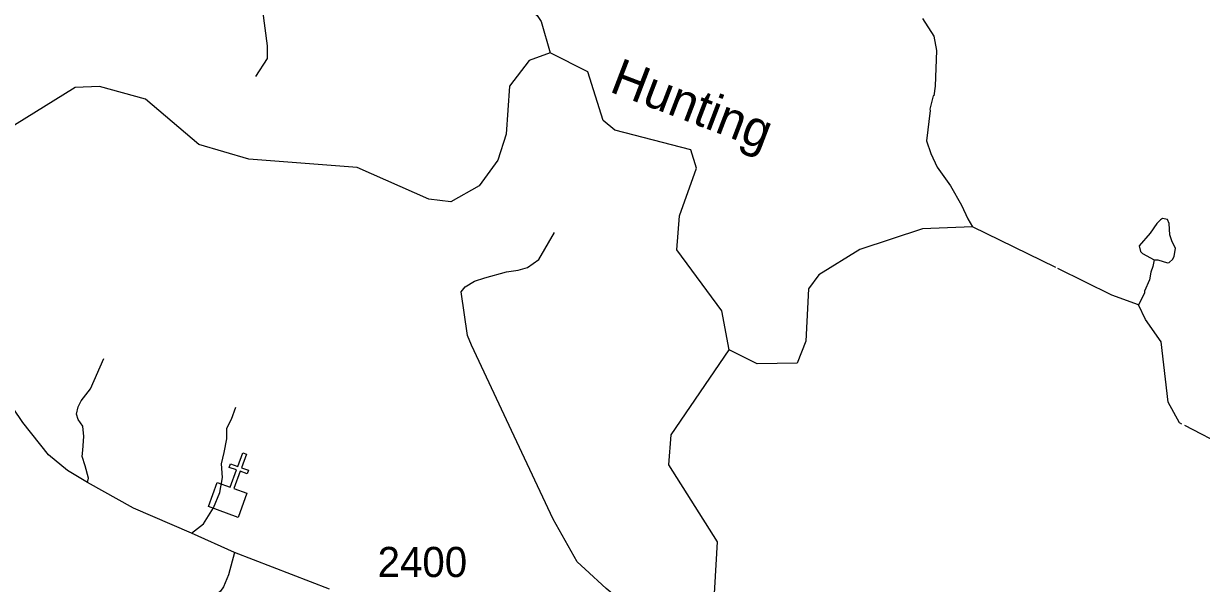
# Model space of a CAD drawing. Extents: x 1248089 to 1457196, y 820910 to 988753.
# Drawn here: x 1431527 to 1436416, y 873911 to 876236 of the extents above; entities that cross this region are included whole.
import ezdxf

# ---------------------------------------------------------------- set-up
doc = ezdxf.new("R2010")
doc.units = 0
for name, color, linetype in [('Exist Cultural Church CELL', 7, 'Continuous'), ('Exist Hydrographic Creek Single Shore', 7, 'Continuous'), ('Exist Hydrographic Misc Water Feature', 7, 'Continuous'), ('Exist Road Non-System Type 51', 7, 'Continuous'), ('Exist Road Secondary Type 51 Attributed', 7, 'Continuous'), ('Prop Lane Lines', 7, 'Continuous'), ('Scratch_Level_4', 7, 'Continuous')]:
    doc.layers.add(name, color=color, linetype=linetype)

msp = doc.modelspace()

# ---------------------------------------------------------------- linework, layer by layer
at = {"layer": 'Exist Cultural Church CELL'}
msp.add_lwpolyline([(1432330.9, 874330.3), (1432384.4, 874310.9), (1432410.5, 874382.5), (1432380.4, 874393.4), (1432385.8, 874408.4), (1432415.9, 874397.5), (1432436.5, 874454), (1432451.5, 874448.5), (1432431, 874392), (1432461.1, 874381.1), (1432455.6, 874366.1), (1432425.5, 874377), (1432399.5, 874305.4), (1432453.6, 874285.6), (1432417.3, 874185.6), (1432294.5, 874230.2)], close=True, dxfattribs=at)
at = {"layer": 'Exist Hydrographic Creek Single Shore'}
for points in [[(1433625.8, 876082.2), (1433543.7, 875976.8), (1433530.7, 875776.7), (1433495.6, 875669.1), (1433418.6, 875562.3), (1433300.6, 875495.7), (1433208.7, 875507.4), (1432911.6, 875638.2), (1432461.7, 875673.6), (1432254.7, 875733.5), (1432032.7, 875921.8), (1431841.7, 875974.9), (1431741.6, 875970.4), (1431488.7, 875814.6), (1431355.6, 875800.8)], [(1439715.5, 873934.4), (1439652.8, 873961.7), (1439516.8, 873982.5), (1439272.5, 874049.9), (1439182.8, 874142.2), (1439168.3, 874537.6), (1439017.8, 874927.5), (1438935.8, 875011.2), (1438782, 875009), (1438734.7, 874994), (1438642.5, 874764.6), (1438438.1, 874667.3), (1438238.7, 874560), (1437949.6, 874470.2), (1437775.1, 874572.5), (1437568.3, 874477.7), (1437341.5, 874363), (1436971.8, 874351.5), (1436770.7, 874286.6), (1436687.8, 874298.2), (1436596.7, 874355.8), (1436523.7, 874475.5), (1436347.1, 874566.9)]]:
    msp.add_lwpolyline(points, dxfattribs=at)
at = {"layer": 'Exist Hydrographic Misc Water Feature'}
for points in [[(1433581.8, 876336.7), (1433606.3, 876312.4), (1433659.3, 876269.2), (1433674.8, 876244.8), (1433712.7, 876114.5)], [(1435259, 876257.6), (1435305.5, 876184.5), (1435316.1, 876124.3), (1435310.9, 875976.3), (1435306, 875936.4), (1435302, 875936.5), (1435288.9, 875880.9), (1435290.3, 875875.2), (1435275, 875748.7), (1435292.8, 875696.6), (1435319.6, 875640), (1435373.9, 875562.8), (1435420.1, 875481.7), (1435446.9, 875425.1), (1435465.9, 875392.7)], [(1434455.7, 874881.6), (1434425.8, 875043), (1434238.7, 875296.3), (1434249.7, 875437.3), (1434320.7, 875636.1), (1434296.7, 875712), (1433981.7, 875793.9), (1433932.7, 875834.2), (1433869.7, 876035.8), (1433712.7, 876114.5), (1433625.8, 876082.2)], [(1435812.2, 875222.9), (1435465.9, 875392.7), (1435257.8, 875384.1), (1434997.7, 875297.4), (1434828.7, 875192.5), (1434785.7, 875134.2), (1434773.7, 874917.8), (1434737.7, 874826.6), (1434571.7, 874823.4), (1434455.7, 874881.6)], [(1436219.6, 875255.7), (1436227.2, 875255.7), (1436235.2, 875255.5), (1436274.9, 875242.6), (1436283, 875244.5), (1436297.2, 875258.1), (1436303.5, 875270), (1436308.2, 875301.9), (1436292.9, 875334.3), (1436285.4, 875358.5), (1436282.4, 875406.6), (1436274.8, 875422.7), (1436254.9, 875427.2), (1436246.8, 875421.3), (1436230.5, 875405.6), (1436203.6, 875366.3), (1436158.4, 875313.3), (1436163.9, 875289.1), (1436171.7, 875281), (1436219.6, 875255.7)], [(1436219.6, 875255.7), (1436214.6, 875228), (1436206.1, 875204.2), (1436201.3, 875172.2), (1436180.3, 875124.7), (1436180.1, 875116.7), (1436154.4, 875067.8)], [(1436335.2, 874573), (1436325.8, 874577.9), (1436277.8, 874664.2), (1436248.8, 874914.3), (1436183.8, 875007.6), (1436154.4, 875067.8), (1436044.7, 875108.9), (1435820.7, 875218.7)], [(1434368.7, 873415.9), (1434406.7, 874084.7), (1434204.7, 874404), (1434215.7, 874528.6), (1434455.7, 874881.6)]]:
    msp.add_lwpolyline(points, dxfattribs=at)
at = {"layer": 'Exist Road Non-System Type 51'}
for points in [[(1432534.8, 877516.7), (1432508.8, 877467.8), (1432499, 877399.4), (1432482.8, 877321.3), (1432456.7, 877243.1), (1432430.7, 877210.6), (1432391.7, 877148.7), (1432359.1, 877122.7), (1432248.5, 877057.5), (1432222.5, 877031.5), (1432216, 877008.7), (1432222.5, 876953.3), (1432248.5, 876836.1), (1432274.5, 876722.2), (1432306.7, 876648.4), (1432336, 876606.1), (1432472.7, 876492.1), (1432489, 876433.5), (1432518.2, 876290.2), (1432537.8, 876143.7), (1432537.8, 876091.6), (1432489, 876016.7)], [(1434096.5, 873346), (1434121, 873407.1), (1434133.4, 873481.8), (1434119.2, 873592), (1434085.4, 873693.4), (1434041, 873796.5), (1433994.8, 873848.1), (1433945.1, 873890.8), (1433858, 873970.8), (1433824.4, 874001.7), (1433724.9, 874177.8), (1433563.2, 874522.7), (1433385.9, 874900.6), (1433369.9, 874941.5), (1433343.3, 875122.8), (1433359.4, 875143.2), (1433398.5, 875166.3), (1433441.2, 875180.5), (1433531.8, 875205.4), (1433579.8, 875212.5), (1433618.9, 875223.2), (1433665.1, 875257), (1433730.8, 875369)], [(1431792.5, 874330), (1431796.1, 874347.8), (1431781.9, 874399.4), (1431769.4, 874438.5), (1431773, 874465.2), (1431776.5, 874522.1), (1431773, 874564.8), (1431753.4, 874591.4), (1431746.3, 874614.6), (1431753.4, 874644.8), (1431765.9, 874669.7), (1431805, 874719.5), (1431860.1, 874845.7)], [(1432224.3, 874120.2), (1432274.1, 874159.3), (1432314.9, 874225.1), (1432341.6, 874289.1), (1432352.3, 874351.4), (1432348.7, 874408.3), (1432359.4, 874454.5), (1432370, 874511.4), (1432370, 874555.9), (1432389.6, 874593.2), (1432407.3, 874643)], [(1432402.9, 874039.7), (1432376.8, 873946.5), (1432357.3, 873896.7), (1432344.8, 873878.9), (1432309.3, 873848.7), (1432261.5, 873812.5), (1432245.5, 873775.2), (1432233, 873712.9), (1432163.7, 873376.8), (1432082, 873030.1)]]:
    msp.add_lwpolyline(points, dxfattribs=at)
at = {"layer": 'Exist Road Secondary Type 51 Attributed'}
msp.add_lwpolyline([(1432796.3, 873888.2), (1432402.9, 874039.7), (1432224.3, 874120.2), (1431982.4, 874223.3), (1431792.5, 874330), (1431709.2, 874379.8), (1431630.2, 874445.6), (1431523.2, 874579.1), (1431401.4, 874758.6), (1431332.3, 874854.2), (1431252, 874980)], dxfattribs=at)

# ---------------------------------------------------------------- texts
at = {"layer": 'Prop Lane Lines'}
msp.add_text('2400', height=125, dxfattribs=at).set_placement((1432996.4, 873938))
at = {"layer": 'Scratch_Level_4'}
msp.add_text('Hunting', height=150, rotation=339.0631, dxfattribs=at).set_placement((1433954, 875955))

doc.saveas('drawing.dxf')
